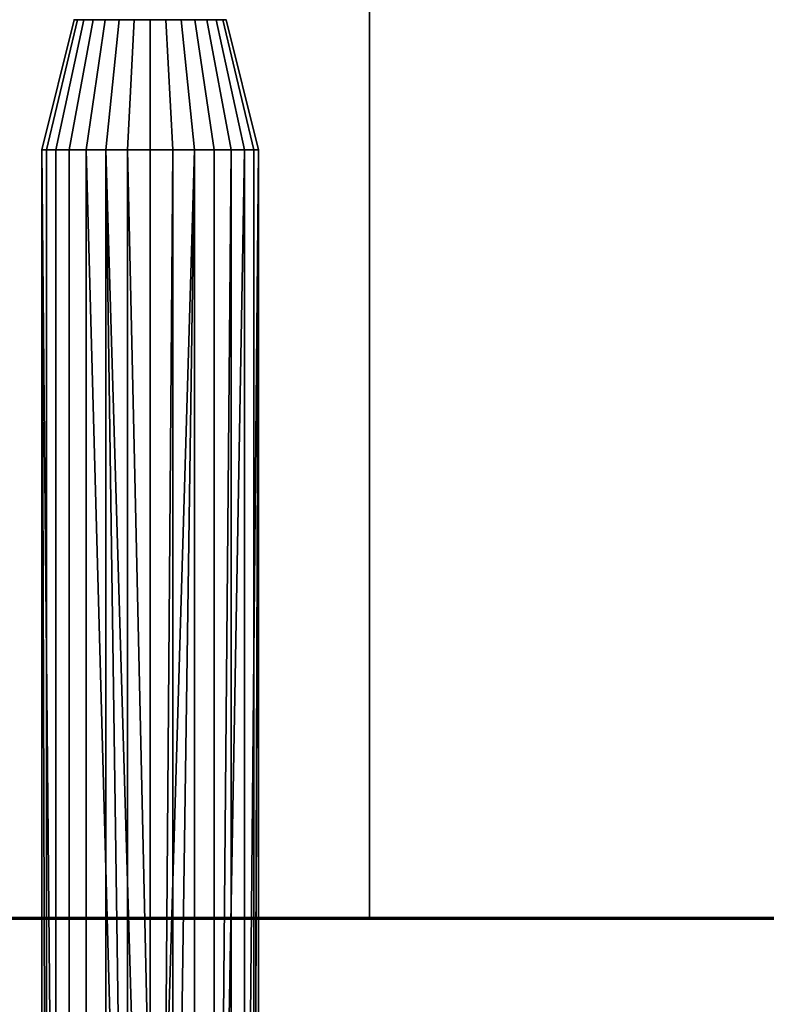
# Model space of a CAD drawing. Header units: millimetres. Extents: x -490 to 6690, y -115 to 132.
# Tile 375 of 656: x 1879 to 1902, y -9 to 21. Entities that reach past the tile are written whole.
import ezdxf

# ---------------------------------------------------------------- set-up
doc = ezdxf.new("R2010")
doc.units = ezdxf.units.MM
doc.layers.add('151', color=7, linetype='Continuous', true_color=0xffffff)

# ---------------------------------------------------------------- blocks, each defined once
blk = doc.blocks.new('UG_SURFACE_002')
at = {"layer": '151', "color": 252, "linetype": 'Continuous', "lineweight": 35}
for points in [[(2040, -6.2, 2202), (2040, 113.2, 2202), (960, 113.2, 2202), (960, -6.2, 2202)], [(1110, -6.2, 2052), (1110, 113.2, 2052), (1890, 113.2, 2052), (1890, -6.2, 2052)], [(1890, -6.2, -8), (1890, 113.2, -8), (2040, 113.2, -8), (2040, -6.2, -8)], [(1890, -6.2, 2052), (1890, 113.2, 2052), (1890, 113.2, -8), (1890, -6.2, -8)], [(2040, -6.2, 2202), (960, -6.2, 2202), (1110, -6.2, 2052), (1890, -6.2, 2052)], [(1890, -6.2, 2052), (1890, -6.2, -8), (2040, -6.2, -8), (2040, -6.2, 2202)]]:
    blk.add_3dface(points, dxfattribs=at)
blk = doc.blocks.new('UG_SURFACE_011')
at = {"layer": '151', "color": 252, "linetype": 'Continuous', "lineweight": 35}
for points in [[(1880.064, 17.409, 1747.965), (1879.918, 17.409, 1749.35), (1880.913, 21.409, 1749.246), (1881.015, 21.409, 1748.274)], [(1879.918, 17.409, 1749.35), (1880.349, 17.409, 1750.675), (1881.215, 21.409, 1750.175), (1880.913, 21.409, 1749.246)], [(1880.064, 17.409, 1769.965), (1879.918, 17.409, 1771.35), (1880.913, 21.409, 1771.246), (1881.015, 21.409, 1770.274)], [(1879.918, 17.409, 1771.35), (1880.349, 17.409, 1772.675), (1881.215, 21.409, 1772.175), (1880.913, 21.409, 1771.246)], [(1880.76, 17.409, 1746.758), (1880.064, 17.409, 1747.965), (1881.015, 21.409, 1748.274), (1881.504, 21.409, 1747.428)], [(1880.76, 17.409, 1768.758), (1880.064, 17.409, 1769.965), (1881.015, 21.409, 1770.274), (1881.504, 21.409, 1769.428)], [(1880.349, 17.409, 1750.675), (1881.281, 17.409, 1751.71), (1881.869, 21.409, 1750.901), (1881.215, 21.409, 1750.175)], [(1880.349, 17.409, 1772.675), (1881.281, 17.409, 1773.71), (1881.869, 21.409, 1772.901), (1881.215, 21.409, 1772.175)], [(1881.887, 17.409, 1745.94), (1880.76, 17.409, 1746.758), (1881.504, 21.409, 1747.428), (1882.294, 21.409, 1746.853)], [(1881.887, 17.409, 1767.94), (1880.76, 17.409, 1768.758), (1881.504, 21.409, 1769.428), (1882.294, 21.409, 1768.853)], [(1881.504, 21.409, 1747.428), (1881.015, 21.409, 1748.274), (1880.913, 21.409, 1749.246), (1883.25, 21.409, 1749)], [(1880.913, 21.409, 1749.246), (1881.215, 21.409, 1750.175), (1881.869, 21.409, 1750.901), (1883.25, 21.409, 1749)], [(1881.504, 21.409, 1769.428), (1881.015, 21.409, 1770.274), (1880.913, 21.409, 1771.246), (1883.25, 21.409, 1771)], [(1880.913, 21.409, 1771.246), (1881.215, 21.409, 1772.175), (1881.869, 21.409, 1772.901), (1883.25, 21.409, 1771)], [(1881.281, 17.409, 1751.71), (1882.553, 17.409, 1752.277), (1882.761, 21.409, 1751.299), (1881.869, 21.409, 1750.901)], [(1881.281, 17.409, 1773.71), (1882.553, 17.409, 1774.277), (1882.761, 21.409, 1773.299), (1881.869, 21.409, 1772.901)], [(1883.25, 21.409, 1749), (1882.294, 21.409, 1746.853), (1881.504, 21.409, 1747.428)], [(1883.25, 21.409, 1771), (1882.294, 21.409, 1768.853), (1881.504, 21.409, 1769.428)], [(1881.869, 21.409, 1750.901), (1882.761, 21.409, 1751.299), (1883.739, 21.409, 1751.299), (1883.25, 21.409, 1749)], [(1881.869, 21.409, 1772.901), (1882.761, 21.409, 1773.299), (1883.739, 21.409, 1773.299), (1883.25, 21.409, 1771)], [(1883.25, 17.409, 1745.65), (1881.887, 17.409, 1745.94), (1882.294, 21.409, 1746.853), (1883.25, 21.409, 1746.65)], [(1883.25, 17.409, 1767.65), (1881.887, 17.409, 1767.94), (1882.294, 21.409, 1768.853), (1883.25, 21.409, 1768.65)], [(1884.206, 21.409, 1746.853), (1883.25, 21.409, 1746.65), (1882.294, 21.409, 1746.853), (1883.25, 21.409, 1749)], [(1884.206, 21.409, 1768.853), (1883.25, 21.409, 1768.65), (1882.294, 21.409, 1768.853), (1883.25, 21.409, 1771)], [(1882.553, 17.409, 1752.277), (1883.947, 17.409, 1752.277), (1883.739, 21.409, 1751.299), (1882.761, 21.409, 1751.299)], [(1882.553, 17.409, 1774.277), (1883.947, 17.409, 1774.277), (1883.739, 21.409, 1773.299), (1882.761, 21.409, 1773.299)], [(1884.613, 17.409, 1745.94), (1883.25, 17.409, 1745.65), (1883.25, 21.409, 1746.65), (1884.206, 21.409, 1746.853)], [(1883.739, 21.409, 1751.299), (1884.631, 21.409, 1750.901), (1885.285, 21.409, 1750.175), (1883.25, 21.409, 1749)], [(1885.285, 21.409, 1750.175), (1885.587, 21.409, 1749.246), (1885.485, 21.409, 1748.274), (1883.25, 21.409, 1749)], [(1885.485, 21.409, 1748.274), (1884.996, 21.409, 1747.428), (1884.206, 21.409, 1746.853), (1883.25, 21.409, 1749)], [(1884.613, 17.409, 1767.94), (1883.25, 17.409, 1767.65), (1883.25, 21.409, 1768.65), (1884.206, 21.409, 1768.853)], [(1883.739, 21.409, 1773.299), (1884.631, 21.409, 1772.901), (1885.285, 21.409, 1772.175), (1883.25, 21.409, 1771)], [(1885.285, 21.409, 1772.175), (1885.587, 21.409, 1771.246), (1885.485, 21.409, 1770.274), (1883.25, 21.409, 1771)], [(1885.485, 21.409, 1770.274), (1884.996, 21.409, 1769.428), (1884.206, 21.409, 1768.853), (1883.25, 21.409, 1771)], [(1883.947, 17.409, 1752.277), (1885.219, 17.409, 1751.71), (1884.631, 21.409, 1750.901), (1883.739, 21.409, 1751.299)], [(1883.947, 17.409, 1774.277), (1885.219, 17.409, 1773.71), (1884.631, 21.409, 1772.901), (1883.739, 21.409, 1773.299)], [(1885.74, 17.409, 1746.758), (1884.613, 17.409, 1745.94), (1884.206, 21.409, 1746.853), (1884.996, 21.409, 1747.428)], [(1885.74, 17.409, 1768.758), (1884.613, 17.409, 1767.94), (1884.206, 21.409, 1768.853), (1884.996, 21.409, 1769.428)], [(1885.219, 17.409, 1751.71), (1886.151, 17.409, 1750.675), (1885.285, 21.409, 1750.175), (1884.631, 21.409, 1750.901)], [(1885.219, 17.409, 1773.71), (1886.151, 17.409, 1772.675), (1885.285, 21.409, 1772.175), (1884.631, 21.409, 1772.901)], [(1886.436, 17.409, 1747.965), (1885.74, 17.409, 1746.758), (1884.996, 21.409, 1747.428), (1885.485, 21.409, 1748.274)], [(1886.436, 17.409, 1769.965), (1885.74, 17.409, 1768.758), (1884.996, 21.409, 1769.428), (1885.485, 21.409, 1770.274)], [(1886.151, 17.409, 1750.675), (1886.582, 17.409, 1749.35), (1885.587, 21.409, 1749.246), (1885.285, 21.409, 1750.175)], [(1886.151, 17.409, 1772.675), (1886.582, 17.409, 1771.35), (1885.587, 21.409, 1771.246), (1885.285, 21.409, 1772.175)], [(1886.582, 17.409, 1749.35), (1886.436, 17.409, 1747.965), (1885.485, 21.409, 1748.274), (1885.587, 21.409, 1749.246)], [(1886.582, 17.409, 1771.35), (1886.436, 17.409, 1769.965), (1885.485, 21.409, 1770.274), (1885.587, 21.409, 1771.246)], [(1879.918, 17.409, 1749.35), (1880.064, 17.409, 1747.965), (1880.064, -29.44, 1747.965)], [(1880.064, -29.44, 1747.965), (1879.919, -29.52, 1748.645), (1879.918, 17.409, 1749.35)], [(1879.918, 17.409, 1749.35), (1880.066, -29.44, 1750.04), (1880.349, -29.297, 1750.675)], [(1879.918, 17.409, 1749.35), (1879.918, -29.521, 1749.35), (1880.066, -29.44, 1750.04)], [(1880.349, -29.297, 1750.675), (1880.349, 17.409, 1750.675), (1879.918, 17.409, 1749.35)], [(1879.919, -29.52, 1748.645), (1879.918, -29.521, 1749.35), (1879.918, 17.409, 1749.35)], [(1879.918, 17.409, 1771.35), (1880.064, 17.409, 1769.965), (1880.064, -29.44, 1769.965)], [(1880.064, -29.44, 1769.965), (1879.919, -29.52, 1770.645), (1879.918, 17.409, 1771.35)], [(1879.918, 17.409, 1771.35), (1880.066, -29.44, 1772.04), (1880.349, -29.297, 1772.675)], [(1879.918, 17.409, 1771.35), (1879.918, -29.521, 1771.35), (1880.066, -29.44, 1772.04)], [(1880.349, -29.297, 1772.675), (1880.349, 17.409, 1772.675), (1879.918, 17.409, 1771.35)], [(1879.919, -29.52, 1770.645), (1879.918, -29.521, 1771.35), (1879.918, 17.409, 1771.35)], [(1880.064, -29.44, 1747.965), (1880.064, 17.409, 1747.965), (1880.76, 17.409, 1746.758), (1880.76, -29.117, 1746.758)], [(1880.064, -29.44, 1769.965), (1880.064, 17.409, 1769.965), (1880.76, 17.409, 1768.758), (1880.76, -29.117, 1768.758)], [(1881.281, -28.935, 1751.71), (1881.281, 17.409, 1751.71), (1880.349, 17.409, 1750.675), (1880.349, -29.297, 1750.675)], [(1881.281, -28.935, 1773.71), (1881.281, 17.409, 1773.71), (1880.349, 17.409, 1772.675), (1880.349, -29.297, 1772.675)], [(1880.76, -29.117, 1746.758), (1880.76, 17.409, 1746.758), (1881.887, 17.409, 1745.94), (1881.887, -28.78, 1745.94)], [(1880.76, -29.117, 1768.758), (1880.76, 17.409, 1768.758), (1881.887, 17.409, 1767.94), (1881.887, -28.78, 1767.94)], [(1881.281, 17.409, 1751.71), (1881.281, -28.935, 1751.71), (1882.545, -28.679, 1752.273)], [(1882.545, -28.679, 1752.273), (1882.553, -28.677, 1752.277), (1882.553, 17.409, 1752.277), (1881.281, 17.409, 1751.71)], [(1881.281, 17.409, 1773.71), (1881.281, -28.935, 1773.71), (1882.545, -28.679, 1774.273)], [(1882.545, -28.679, 1774.273), (1882.553, -28.677, 1774.277), (1882.553, 17.409, 1774.277), (1881.281, 17.409, 1773.71)], [(1881.887, 17.409, 1745.94), (1883.25, 17.409, 1745.65), (1883.25, -28.641, 1745.65)], [(1883.25, -28.641, 1745.65), (1882.544, -28.678, 1745.725), (1881.887, 17.409, 1745.94)], [(1882.544, -28.678, 1745.725), (1881.887, -28.78, 1745.94), (1881.887, 17.409, 1745.94)], [(1881.887, 17.409, 1767.94), (1883.25, 17.409, 1767.65), (1883.25, -28.641, 1767.65)], [(1883.25, -28.641, 1767.65), (1882.544, -28.678, 1767.725), (1881.887, 17.409, 1767.94)], [(1882.544, -28.678, 1767.725), (1881.887, -28.78, 1767.94), (1881.887, 17.409, 1767.94)], [(1882.553, 17.409, 1752.277), (1882.553, -28.677, 1752.277), (1883.594, -28.65, 1752.332)], [(1883.594, -28.65, 1752.332), (1883.947, 17.409, 1752.277), (1882.553, 17.409, 1752.277)], [(1882.553, 17.409, 1774.277), (1882.553, -28.677, 1774.277), (1883.594, -28.65, 1774.332)], [(1883.594, -28.65, 1774.332), (1883.947, 17.409, 1774.277), (1882.553, 17.409, 1774.277)], [(1884.613, 17.409, 1745.94), (1883.952, -28.678, 1745.724), (1883.25, -28.641, 1745.65)], [(1883.25, -28.641, 1745.65), (1883.25, 17.409, 1745.65), (1884.613, 17.409, 1745.94)], [(1884.613, 17.409, 1767.94), (1883.952, -28.678, 1767.724), (1883.25, -28.641, 1767.65)], [(1883.25, -28.641, 1767.65), (1883.25, 17.409, 1767.65), (1884.613, 17.409, 1767.94)], [(1883.594, -28.65, 1752.332), (1883.947, -28.677, 1752.277), (1883.947, 17.409, 1752.277)], [(1883.594, -28.65, 1774.332), (1883.947, -28.677, 1774.277), (1883.947, 17.409, 1774.277)], [(1885.219, -28.935, 1751.71), (1885.219, 17.409, 1751.71), (1883.947, 17.409, 1752.277), (1883.947, -28.677, 1752.277)], [(1885.219, -28.935, 1773.71), (1885.219, 17.409, 1773.71), (1883.947, 17.409, 1774.277), (1883.947, -28.677, 1774.277)], [(1884.613, 17.409, 1745.94), (1884.613, -28.78, 1745.94), (1883.952, -28.678, 1745.724)], [(1884.613, 17.409, 1767.94), (1884.613, -28.78, 1767.94), (1883.952, -28.678, 1767.724)], [(1885.329, -28.994, 1746.46), (1884.613, -28.78, 1745.94), (1884.613, 17.409, 1745.94), (1885.74, 17.409, 1746.758)], [(1885.329, -28.994, 1768.46), (1884.613, -28.78, 1767.94), (1884.613, 17.409, 1767.94), (1885.74, 17.409, 1768.758)], [(1886.151, 17.409, 1750.675), (1885.219, 17.409, 1751.71), (1885.219, -28.935, 1751.71), (1885.333, -28.979, 1751.584)], [(1886.151, 17.409, 1772.675), (1885.219, 17.409, 1773.71), (1885.219, -28.935, 1773.71), (1885.333, -28.979, 1773.584)], [(1885.74, 17.409, 1746.758), (1885.74, -29.117, 1746.758), (1885.329, -28.994, 1746.46)], [(1885.74, 17.409, 1768.758), (1885.74, -29.117, 1768.758), (1885.329, -28.994, 1768.46)], [(1885.333, -28.979, 1751.584), (1886.151, -29.297, 1750.675), (1886.151, 17.409, 1750.675)], [(1885.333, -28.979, 1773.584), (1886.151, -29.297, 1772.675), (1886.151, 17.409, 1772.675)], [(1885.74, -29.117, 1746.758), (1885.74, 17.409, 1746.758), (1886.436, 17.409, 1747.965), (1886.436, -29.44, 1747.965)], [(1885.74, -29.117, 1768.758), (1885.74, 17.409, 1768.758), (1886.436, 17.409, 1769.965), (1886.436, -29.44, 1769.965)], [(1886.582, 17.409, 1749.35), (1886.151, 17.409, 1750.675), (1886.151, -29.297, 1750.675)], [(1886.151, -29.297, 1750.675), (1886.434, -29.44, 1750.04), (1886.582, 17.409, 1749.35)], [(1886.582, 17.409, 1771.35), (1886.151, 17.409, 1772.675), (1886.151, -29.297, 1772.675)], [(1886.151, -29.297, 1772.675), (1886.434, -29.44, 1772.04), (1886.582, 17.409, 1771.35)], [(1886.434, -29.44, 1750.04), (1886.582, -29.521, 1749.35), (1886.582, 17.409, 1749.35)], [(1886.434, -29.44, 1772.04), (1886.582, -29.521, 1771.35), (1886.582, 17.409, 1771.35)], [(1886.582, 17.409, 1749.35), (1886.582, -29.521, 1748.65), (1886.436, -29.44, 1747.965)], [(1886.436, -29.44, 1747.965), (1886.436, 17.409, 1747.965), (1886.582, 17.409, 1749.35)], [(1886.582, 17.409, 1771.35), (1886.582, -29.521, 1770.65), (1886.436, -29.44, 1769.965)], [(1886.436, -29.44, 1769.965), (1886.436, 17.409, 1769.965), (1886.582, 17.409, 1771.35)], [(1886.582, 17.409, 1749.35), (1886.582, -29.521, 1749.35), (1886.582, -29.521, 1748.65)], [(1886.582, 17.409, 1771.35), (1886.582, -29.521, 1771.35), (1886.582, -29.521, 1770.65)]]:
    blk.add_3dface(points, dxfattribs=at)
blk = doc.blocks.new('UG_SURFACE_013')
at = {"layer": '151', "color": 252, "linetype": 'Continuous', "lineweight": 35}
for points in [[(1880.064, 17.409, 267.965), (1879.918, 17.409, 269.35), (1880.913, 21.409, 269.246), (1881.015, 21.409, 268.274)], [(1879.918, 17.409, 269.35), (1880.349, 17.409, 270.675), (1881.215, 21.409, 270.175), (1880.913, 21.409, 269.246)], [(1880.064, 17.409, 289.965), (1879.918, 17.409, 291.35), (1880.913, 21.409, 291.246), (1881.015, 21.409, 290.274)], [(1879.918, 17.409, 291.35), (1880.349, 17.409, 292.675), (1881.215, 21.409, 292.175), (1880.913, 21.409, 291.246)], [(1880.76, 17.409, 266.758), (1880.064, 17.409, 267.965), (1881.015, 21.409, 268.274), (1881.504, 21.409, 267.428)], [(1880.76, 17.409, 288.758), (1880.064, 17.409, 289.965), (1881.015, 21.409, 290.274), (1881.504, 21.409, 289.428)], [(1880.349, 17.409, 270.675), (1881.281, 17.409, 271.71), (1881.869, 21.409, 270.901), (1881.215, 21.409, 270.175)], [(1880.349, 17.409, 292.675), (1881.281, 17.409, 293.71), (1881.869, 21.409, 292.901), (1881.215, 21.409, 292.175)], [(1881.887, 17.409, 265.94), (1880.76, 17.409, 266.758), (1881.504, 21.409, 267.428), (1882.294, 21.409, 266.853)], [(1881.887, 17.409, 287.94), (1880.76, 17.409, 288.758), (1881.504, 21.409, 289.428), (1882.294, 21.409, 288.853)], [(1881.504, 21.409, 267.428), (1881.015, 21.409, 268.274), (1880.913, 21.409, 269.246), (1883.25, 21.409, 269)], [(1880.913, 21.409, 269.246), (1881.215, 21.409, 270.175), (1881.869, 21.409, 270.901), (1883.25, 21.409, 269)], [(1881.504, 21.409, 289.428), (1881.015, 21.409, 290.274), (1880.913, 21.409, 291.246), (1883.25, 21.409, 291)], [(1880.913, 21.409, 291.246), (1881.215, 21.409, 292.175), (1881.869, 21.409, 292.901), (1883.25, 21.409, 291)], [(1881.281, 17.409, 271.71), (1882.553, 17.409, 272.277), (1882.761, 21.409, 271.299), (1881.869, 21.409, 270.901)], [(1881.281, 17.409, 293.71), (1882.553, 17.409, 294.277), (1882.761, 21.409, 293.299), (1881.869, 21.409, 292.901)], [(1883.25, 21.409, 269), (1882.294, 21.409, 266.853), (1881.504, 21.409, 267.428)], [(1883.25, 21.409, 291), (1882.294, 21.409, 288.853), (1881.504, 21.409, 289.428)], [(1881.869, 21.409, 270.901), (1882.761, 21.409, 271.299), (1883.739, 21.409, 271.299), (1883.25, 21.409, 269)], [(1881.869, 21.409, 292.901), (1882.761, 21.409, 293.299), (1883.739, 21.409, 293.299), (1883.25, 21.409, 291)], [(1883.25, 17.409, 265.65), (1881.887, 17.409, 265.94), (1882.294, 21.409, 266.853), (1883.25, 21.409, 266.65)], [(1883.25, 17.409, 287.65), (1881.887, 17.409, 287.94), (1882.294, 21.409, 288.853), (1883.25, 21.409, 288.65)], [(1884.206, 21.409, 266.853), (1883.25, 21.409, 266.65), (1882.294, 21.409, 266.853), (1883.25, 21.409, 269)], [(1884.206, 21.409, 288.853), (1883.25, 21.409, 288.65), (1882.294, 21.409, 288.853), (1883.25, 21.409, 291)], [(1882.553, 17.409, 272.277), (1883.947, 17.409, 272.277), (1883.739, 21.409, 271.299), (1882.761, 21.409, 271.299)], [(1882.553, 17.409, 294.277), (1883.947, 17.409, 294.277), (1883.739, 21.409, 293.299), (1882.761, 21.409, 293.299)], [(1884.613, 17.409, 265.94), (1883.25, 17.409, 265.65), (1883.25, 21.409, 266.65), (1884.206, 21.409, 266.853)], [(1883.739, 21.409, 271.299), (1884.631, 21.409, 270.901), (1885.285, 21.409, 270.175), (1883.25, 21.409, 269)], [(1885.285, 21.409, 270.175), (1885.587, 21.409, 269.246), (1885.485, 21.409, 268.274), (1883.25, 21.409, 269)], [(1885.485, 21.409, 268.274), (1884.996, 21.409, 267.428), (1884.206, 21.409, 266.853), (1883.25, 21.409, 269)], [(1884.613, 17.409, 287.94), (1883.25, 17.409, 287.65), (1883.25, 21.409, 288.65), (1884.206, 21.409, 288.853)], [(1883.739, 21.409, 293.299), (1884.631, 21.409, 292.901), (1885.285, 21.409, 292.175), (1883.25, 21.409, 291)], [(1885.285, 21.409, 292.175), (1885.587, 21.409, 291.246), (1885.485, 21.409, 290.274), (1883.25, 21.409, 291)], [(1885.485, 21.409, 290.274), (1884.996, 21.409, 289.428), (1884.206, 21.409, 288.853), (1883.25, 21.409, 291)], [(1883.947, 17.409, 272.277), (1885.219, 17.409, 271.71), (1884.631, 21.409, 270.901), (1883.739, 21.409, 271.299)], [(1883.947, 17.409, 294.277), (1885.219, 17.409, 293.71), (1884.631, 21.409, 292.901), (1883.739, 21.409, 293.299)], [(1885.74, 17.409, 266.758), (1884.613, 17.409, 265.94), (1884.206, 21.409, 266.853), (1884.996, 21.409, 267.428)], [(1885.74, 17.409, 288.758), (1884.613, 17.409, 287.94), (1884.206, 21.409, 288.853), (1884.996, 21.409, 289.428)], [(1885.219, 17.409, 271.71), (1886.151, 17.409, 270.675), (1885.285, 21.409, 270.175), (1884.631, 21.409, 270.901)], [(1885.219, 17.409, 293.71), (1886.151, 17.409, 292.675), (1885.285, 21.409, 292.175), (1884.631, 21.409, 292.901)], [(1886.436, 17.409, 267.965), (1885.74, 17.409, 266.758), (1884.996, 21.409, 267.428), (1885.485, 21.409, 268.274)], [(1886.436, 17.409, 289.965), (1885.74, 17.409, 288.758), (1884.996, 21.409, 289.428), (1885.485, 21.409, 290.274)], [(1886.151, 17.409, 270.675), (1886.582, 17.409, 269.35), (1885.587, 21.409, 269.246), (1885.285, 21.409, 270.175)], [(1886.151, 17.409, 292.675), (1886.582, 17.409, 291.35), (1885.587, 21.409, 291.246), (1885.285, 21.409, 292.175)], [(1886.582, 17.409, 269.35), (1886.436, 17.409, 267.965), (1885.485, 21.409, 268.274), (1885.587, 21.409, 269.246)], [(1886.582, 17.409, 291.35), (1886.436, 17.409, 289.965), (1885.485, 21.409, 290.274), (1885.587, 21.409, 291.246)], [(1879.918, 17.409, 269.35), (1880.064, 17.409, 267.965), (1880.064, -29.44, 267.965)], [(1880.064, -29.44, 267.965), (1879.919, -29.52, 268.645), (1879.918, 17.409, 269.35)], [(1879.918, 17.409, 269.35), (1880.066, -29.44, 270.04), (1880.349, -29.297, 270.675)], [(1879.918, 17.409, 269.35), (1879.918, -29.521, 269.35), (1880.066, -29.44, 270.04)], [(1880.349, -29.297, 270.675), (1880.349, 17.409, 270.675), (1879.918, 17.409, 269.35)], [(1879.919, -29.52, 268.645), (1879.918, -29.521, 269.35), (1879.918, 17.409, 269.35)], [(1879.918, 17.409, 291.35), (1880.064, 17.409, 289.965), (1880.064, -29.44, 289.965)], [(1880.064, -29.44, 289.965), (1879.919, -29.52, 290.645), (1879.918, 17.409, 291.35)], [(1879.918, 17.409, 291.35), (1880.066, -29.44, 292.04), (1880.349, -29.297, 292.675)], [(1879.918, 17.409, 291.35), (1879.918, -29.521, 291.35), (1880.066, -29.44, 292.04)], [(1880.349, -29.297, 292.675), (1880.349, 17.409, 292.675), (1879.918, 17.409, 291.35)], [(1879.919, -29.52, 290.645), (1879.918, -29.521, 291.35), (1879.918, 17.409, 291.35)], [(1880.064, -29.44, 267.965), (1880.064, 17.409, 267.965), (1880.76, 17.409, 266.758), (1880.76, -29.117, 266.758)], [(1880.064, -29.44, 289.965), (1880.064, 17.409, 289.965), (1880.76, 17.409, 288.758), (1880.76, -29.117, 288.758)], [(1881.281, -28.935, 271.71), (1881.281, 17.409, 271.71), (1880.349, 17.409, 270.675), (1880.349, -29.297, 270.675)], [(1881.281, -28.935, 293.71), (1881.281, 17.409, 293.71), (1880.349, 17.409, 292.675), (1880.349, -29.297, 292.675)], [(1880.76, -29.117, 266.758), (1880.76, 17.409, 266.758), (1881.887, 17.409, 265.94), (1881.887, -28.78, 265.94)], [(1880.76, -29.117, 288.758), (1880.76, 17.409, 288.758), (1881.887, 17.409, 287.94), (1881.887, -28.78, 287.94)], [(1881.281, 17.409, 271.71), (1881.281, -28.935, 271.71), (1882.545, -28.679, 272.273)], [(1882.545, -28.679, 272.273), (1882.553, -28.677, 272.277), (1882.553, 17.409, 272.277), (1881.281, 17.409, 271.71)], [(1881.281, 17.409, 293.71), (1881.281, -28.935, 293.71), (1882.545, -28.679, 294.273)], [(1882.545, -28.679, 294.273), (1882.553, -28.677, 294.277), (1882.553, 17.409, 294.277), (1881.281, 17.409, 293.71)], [(1881.887, 17.409, 265.94), (1883.25, 17.409, 265.65), (1883.25, -28.641, 265.65)], [(1883.25, -28.641, 265.65), (1882.544, -28.678, 265.725), (1881.887, 17.409, 265.94)], [(1882.544, -28.678, 265.725), (1881.887, -28.78, 265.94), (1881.887, 17.409, 265.94)], [(1881.887, 17.409, 287.94), (1883.25, 17.409, 287.65), (1883.25, -28.641, 287.65)], [(1883.25, -28.641, 287.65), (1882.544, -28.678, 287.725), (1881.887, 17.409, 287.94)], [(1882.544, -28.678, 287.725), (1881.887, -28.78, 287.94), (1881.887, 17.409, 287.94)], [(1882.553, 17.409, 272.277), (1882.553, -28.677, 272.277), (1883.594, -28.65, 272.332)], [(1883.594, -28.65, 272.332), (1883.947, 17.409, 272.277), (1882.553, 17.409, 272.277)], [(1882.553, 17.409, 294.277), (1882.553, -28.677, 294.277), (1883.594, -28.65, 294.332)], [(1883.594, -28.65, 294.332), (1883.947, 17.409, 294.277), (1882.553, 17.409, 294.277)], [(1884.613, 17.409, 265.94), (1883.952, -28.678, 265.724), (1883.25, -28.641, 265.65)], [(1883.25, -28.641, 265.65), (1883.25, 17.409, 265.65), (1884.613, 17.409, 265.94)], [(1884.613, 17.409, 287.94), (1883.952, -28.678, 287.724), (1883.25, -28.641, 287.65)], [(1883.25, -28.641, 287.65), (1883.25, 17.409, 287.65), (1884.613, 17.409, 287.94)], [(1883.594, -28.65, 272.332), (1883.947, -28.677, 272.277), (1883.947, 17.409, 272.277)], [(1883.594, -28.65, 294.332), (1883.947, -28.677, 294.277), (1883.947, 17.409, 294.277)], [(1885.219, -28.935, 271.71), (1885.219, 17.409, 271.71), (1883.947, 17.409, 272.277), (1883.947, -28.677, 272.277)], [(1885.219, -28.935, 293.71), (1885.219, 17.409, 293.71), (1883.947, 17.409, 294.277), (1883.947, -28.677, 294.277)], [(1884.613, 17.409, 265.94), (1884.613, -28.78, 265.94), (1883.952, -28.678, 265.724)], [(1884.613, 17.409, 287.94), (1884.613, -28.78, 287.94), (1883.952, -28.678, 287.724)], [(1885.329, -28.994, 266.46), (1884.613, -28.78, 265.94), (1884.613, 17.409, 265.94), (1885.74, 17.409, 266.758)], [(1885.329, -28.994, 288.46), (1884.613, -28.78, 287.94), (1884.613, 17.409, 287.94), (1885.74, 17.409, 288.758)], [(1886.151, 17.409, 270.675), (1885.219, 17.409, 271.71), (1885.219, -28.935, 271.71), (1885.333, -28.979, 271.584)], [(1886.151, 17.409, 292.675), (1885.219, 17.409, 293.71), (1885.219, -28.935, 293.71), (1885.333, -28.979, 293.584)], [(1885.74, 17.409, 266.758), (1885.74, -29.117, 266.758), (1885.329, -28.994, 266.46)], [(1885.74, 17.409, 288.758), (1885.74, -29.117, 288.758), (1885.329, -28.994, 288.46)], [(1885.333, -28.979, 271.584), (1886.151, -29.297, 270.675), (1886.151, 17.409, 270.675)], [(1885.333, -28.979, 293.584), (1886.151, -29.297, 292.675), (1886.151, 17.409, 292.675)], [(1885.74, -29.117, 266.758), (1885.74, 17.409, 266.758), (1886.436, 17.409, 267.965), (1886.436, -29.44, 267.965)], [(1885.74, -29.117, 288.758), (1885.74, 17.409, 288.758), (1886.436, 17.409, 289.965), (1886.436, -29.44, 289.965)], [(1886.582, 17.409, 269.35), (1886.151, 17.409, 270.675), (1886.151, -29.297, 270.675)], [(1886.151, -29.297, 270.675), (1886.434, -29.44, 270.04), (1886.582, 17.409, 269.35)], [(1886.582, 17.409, 291.35), (1886.151, 17.409, 292.675), (1886.151, -29.297, 292.675)], [(1886.151, -29.297, 292.675), (1886.434, -29.44, 292.04), (1886.582, 17.409, 291.35)], [(1886.434, -29.44, 270.04), (1886.582, -29.521, 269.35), (1886.582, 17.409, 269.35)], [(1886.434, -29.44, 292.04), (1886.582, -29.521, 291.35), (1886.582, 17.409, 291.35)], [(1886.582, 17.409, 269.35), (1886.582, -29.521, 268.65), (1886.436, -29.44, 267.965)], [(1886.436, -29.44, 267.965), (1886.436, 17.409, 267.965), (1886.582, 17.409, 269.35)], [(1886.582, 17.409, 291.35), (1886.582, -29.521, 290.65), (1886.436, -29.44, 289.965)], [(1886.436, -29.44, 289.965), (1886.436, 17.409, 289.965), (1886.582, 17.409, 291.35)], [(1886.582, 17.409, 269.35), (1886.582, -29.521, 269.35), (1886.582, -29.521, 268.65)], [(1886.582, 17.409, 291.35), (1886.582, -29.521, 291.35), (1886.582, -29.521, 290.65)]]:
    blk.add_3dface(points, dxfattribs=at)
blk = doc.blocks.new('UG_SURFACE_014')
at = {"layer": '151', "color": 252, "linetype": 'Continuous', "lineweight": 35}
for points in [[(1880.064, 17.409, 1209.965), (1879.918, 17.409, 1211.35), (1880.913, 21.409, 1211.246), (1881.015, 21.409, 1210.274)], [(1879.918, 17.409, 1211.35), (1880.349, 17.409, 1212.675), (1881.215, 21.409, 1212.175), (1880.913, 21.409, 1211.246)], [(1880.064, 17.409, 1231.965), (1879.918, 17.409, 1233.35), (1880.913, 21.409, 1233.246), (1881.015, 21.409, 1232.274)], [(1879.918, 17.409, 1233.35), (1880.349, 17.409, 1234.675), (1881.215, 21.409, 1234.175), (1880.913, 21.409, 1233.246)], [(1880.76, 17.409, 1208.758), (1880.064, 17.409, 1209.965), (1881.015, 21.409, 1210.274), (1881.504, 21.409, 1209.428)], [(1880.76, 17.409, 1230.758), (1880.064, 17.409, 1231.965), (1881.015, 21.409, 1232.274), (1881.504, 21.409, 1231.428)], [(1880.349, 17.409, 1212.675), (1881.281, 17.409, 1213.71), (1881.869, 21.409, 1212.901), (1881.215, 21.409, 1212.175)], [(1880.349, 17.409, 1234.675), (1881.281, 17.409, 1235.71), (1881.869, 21.409, 1234.901), (1881.215, 21.409, 1234.175)], [(1881.887, 17.409, 1207.94), (1880.76, 17.409, 1208.758), (1881.504, 21.409, 1209.428), (1882.294, 21.409, 1208.853)], [(1881.887, 17.409, 1229.94), (1880.76, 17.409, 1230.758), (1881.504, 21.409, 1231.428), (1882.294, 21.409, 1230.853)], [(1881.504, 21.409, 1209.428), (1881.015, 21.409, 1210.274), (1880.913, 21.409, 1211.246), (1883.25, 21.409, 1211)], [(1880.913, 21.409, 1211.246), (1881.215, 21.409, 1212.175), (1881.869, 21.409, 1212.901), (1883.25, 21.409, 1211)], [(1881.504, 21.409, 1231.428), (1881.015, 21.409, 1232.274), (1880.913, 21.409, 1233.246), (1883.25, 21.409, 1233)], [(1880.913, 21.409, 1233.246), (1881.215, 21.409, 1234.175), (1881.869, 21.409, 1234.901), (1883.25, 21.409, 1233)], [(1881.281, 17.409, 1213.71), (1882.553, 17.409, 1214.277), (1882.761, 21.409, 1213.299), (1881.869, 21.409, 1212.901)], [(1881.281, 17.409, 1235.71), (1882.553, 17.409, 1236.277), (1882.761, 21.409, 1235.299), (1881.869, 21.409, 1234.901)], [(1883.25, 21.409, 1211), (1882.294, 21.409, 1208.853), (1881.504, 21.409, 1209.428)], [(1883.25, 21.409, 1233), (1882.294, 21.409, 1230.853), (1881.504, 21.409, 1231.428)], [(1881.869, 21.409, 1212.901), (1882.761, 21.409, 1213.299), (1883.739, 21.409, 1213.299), (1883.25, 21.409, 1211)], [(1881.869, 21.409, 1234.901), (1882.761, 21.409, 1235.299), (1883.739, 21.409, 1235.299), (1883.25, 21.409, 1233)], [(1883.25, 17.409, 1207.65), (1881.887, 17.409, 1207.94), (1882.294, 21.409, 1208.853), (1883.25, 21.409, 1208.65)], [(1883.25, 17.409, 1229.65), (1881.887, 17.409, 1229.94), (1882.294, 21.409, 1230.853), (1883.25, 21.409, 1230.65)], [(1884.206, 21.409, 1208.853), (1883.25, 21.409, 1208.65), (1882.294, 21.409, 1208.853), (1883.25, 21.409, 1211)], [(1884.206, 21.409, 1230.853), (1883.25, 21.409, 1230.65), (1882.294, 21.409, 1230.853), (1883.25, 21.409, 1233)], [(1882.553, 17.409, 1214.277), (1883.947, 17.409, 1214.277), (1883.739, 21.409, 1213.299), (1882.761, 21.409, 1213.299)], [(1882.553, 17.409, 1236.277), (1883.947, 17.409, 1236.277), (1883.739, 21.409, 1235.299), (1882.761, 21.409, 1235.299)], [(1884.613, 17.409, 1207.94), (1883.25, 17.409, 1207.65), (1883.25, 21.409, 1208.65), (1884.206, 21.409, 1208.853)], [(1883.739, 21.409, 1213.299), (1884.631, 21.409, 1212.901), (1885.285, 21.409, 1212.175), (1883.25, 21.409, 1211)], [(1885.285, 21.409, 1212.175), (1885.587, 21.409, 1211.246), (1885.485, 21.409, 1210.274), (1883.25, 21.409, 1211)], [(1885.485, 21.409, 1210.274), (1884.996, 21.409, 1209.428), (1884.206, 21.409, 1208.853), (1883.25, 21.409, 1211)], [(1884.613, 17.409, 1229.94), (1883.25, 17.409, 1229.65), (1883.25, 21.409, 1230.65), (1884.206, 21.409, 1230.853)], [(1883.739, 21.409, 1235.299), (1884.631, 21.409, 1234.901), (1885.285, 21.409, 1234.175), (1883.25, 21.409, 1233)], [(1885.285, 21.409, 1234.175), (1885.587, 21.409, 1233.246), (1885.485, 21.409, 1232.274), (1883.25, 21.409, 1233)], [(1885.485, 21.409, 1232.274), (1884.996, 21.409, 1231.428), (1884.206, 21.409, 1230.853), (1883.25, 21.409, 1233)], [(1883.947, 17.409, 1214.277), (1885.219, 17.409, 1213.71), (1884.631, 21.409, 1212.901), (1883.739, 21.409, 1213.299)], [(1883.947, 17.409, 1236.277), (1885.219, 17.409, 1235.71), (1884.631, 21.409, 1234.901), (1883.739, 21.409, 1235.299)], [(1885.74, 17.409, 1208.758), (1884.613, 17.409, 1207.94), (1884.206, 21.409, 1208.853), (1884.996, 21.409, 1209.428)], [(1885.74, 17.409, 1230.758), (1884.613, 17.409, 1229.94), (1884.206, 21.409, 1230.853), (1884.996, 21.409, 1231.428)], [(1885.219, 17.409, 1213.71), (1886.151, 17.409, 1212.675), (1885.285, 21.409, 1212.175), (1884.631, 21.409, 1212.901)], [(1885.219, 17.409, 1235.71), (1886.151, 17.409, 1234.675), (1885.285, 21.409, 1234.175), (1884.631, 21.409, 1234.901)], [(1886.436, 17.409, 1209.965), (1885.74, 17.409, 1208.758), (1884.996, 21.409, 1209.428), (1885.485, 21.409, 1210.274)], [(1886.436, 17.409, 1231.965), (1885.74, 17.409, 1230.758), (1884.996, 21.409, 1231.428), (1885.485, 21.409, 1232.274)], [(1886.151, 17.409, 1212.675), (1886.582, 17.409, 1211.35), (1885.587, 21.409, 1211.246), (1885.285, 21.409, 1212.175)], [(1886.151, 17.409, 1234.675), (1886.582, 17.409, 1233.35), (1885.587, 21.409, 1233.246), (1885.285, 21.409, 1234.175)], [(1886.582, 17.409, 1211.35), (1886.436, 17.409, 1209.965), (1885.485, 21.409, 1210.274), (1885.587, 21.409, 1211.246)], [(1886.582, 17.409, 1233.35), (1886.436, 17.409, 1231.965), (1885.485, 21.409, 1232.274), (1885.587, 21.409, 1233.246)], [(1879.918, 17.409, 1211.35), (1880.064, 17.409, 1209.965), (1880.064, -29.44, 1209.965)], [(1880.064, -29.44, 1209.965), (1879.919, -29.52, 1210.645), (1879.918, 17.409, 1211.35)], [(1879.918, 17.409, 1211.35), (1880.066, -29.44, 1212.04), (1880.349, -29.297, 1212.675)], [(1879.918, 17.409, 1211.35), (1879.918, -29.521, 1211.35), (1880.066, -29.44, 1212.04)], [(1880.349, -29.297, 1212.675), (1880.349, 17.409, 1212.675), (1879.918, 17.409, 1211.35)], [(1879.919, -29.52, 1210.645), (1879.918, -29.521, 1211.35), (1879.918, 17.409, 1211.35)], [(1879.918, 17.409, 1233.35), (1880.064, 17.409, 1231.965), (1880.064, -29.44, 1231.965)], [(1880.064, -29.44, 1231.965), (1879.919, -29.52, 1232.645), (1879.918, 17.409, 1233.35)], [(1879.918, 17.409, 1233.35), (1880.066, -29.44, 1234.04), (1880.349, -29.297, 1234.675)], [(1879.918, 17.409, 1233.35), (1879.918, -29.521, 1233.35), (1880.066, -29.44, 1234.04)], [(1880.349, -29.297, 1234.675), (1880.349, 17.409, 1234.675), (1879.918, 17.409, 1233.35)], [(1879.919, -29.52, 1232.645), (1879.918, -29.521, 1233.35), (1879.918, 17.409, 1233.35)], [(1880.064, -29.44, 1209.965), (1880.064, 17.409, 1209.965), (1880.76, 17.409, 1208.758), (1880.76, -29.117, 1208.758)], [(1880.064, -29.44, 1231.965), (1880.064, 17.409, 1231.965), (1880.76, 17.409, 1230.758), (1880.76, -29.117, 1230.758)], [(1881.281, -28.935, 1213.71), (1881.281, 17.409, 1213.71), (1880.349, 17.409, 1212.675), (1880.349, -29.297, 1212.675)], [(1881.281, -28.935, 1235.71), (1881.281, 17.409, 1235.71), (1880.349, 17.409, 1234.675), (1880.349, -29.297, 1234.675)], [(1880.76, -29.117, 1208.758), (1880.76, 17.409, 1208.758), (1881.887, 17.409, 1207.94), (1881.887, -28.78, 1207.94)], [(1880.76, -29.117, 1230.758), (1880.76, 17.409, 1230.758), (1881.887, 17.409, 1229.94), (1881.887, -28.78, 1229.94)], [(1881.281, 17.409, 1213.71), (1881.281, -28.935, 1213.71), (1882.545, -28.679, 1214.273)], [(1882.545, -28.679, 1214.273), (1882.553, -28.677, 1214.277), (1882.553, 17.409, 1214.277), (1881.281, 17.409, 1213.71)], [(1881.281, 17.409, 1235.71), (1881.281, -28.935, 1235.71), (1882.545, -28.679, 1236.273)], [(1882.545, -28.679, 1236.273), (1882.553, -28.677, 1236.277), (1882.553, 17.409, 1236.277), (1881.281, 17.409, 1235.71)], [(1881.887, 17.409, 1207.94), (1883.25, 17.409, 1207.65), (1883.25, -28.641, 1207.65)], [(1883.25, -28.641, 1207.65), (1882.544, -28.678, 1207.725), (1881.887, 17.409, 1207.94)], [(1882.544, -28.678, 1207.725), (1881.887, -28.78, 1207.94), (1881.887, 17.409, 1207.94)], [(1881.887, 17.409, 1229.94), (1883.25, 17.409, 1229.65), (1883.25, -28.641, 1229.65)], [(1883.25, -28.641, 1229.65), (1882.544, -28.678, 1229.725), (1881.887, 17.409, 1229.94)], [(1882.544, -28.678, 1229.725), (1881.887, -28.78, 1229.94), (1881.887, 17.409, 1229.94)], [(1882.553, 17.409, 1214.277), (1882.553, -28.677, 1214.277), (1883.594, -28.65, 1214.332)], [(1883.594, -28.65, 1214.332), (1883.947, 17.409, 1214.277), (1882.553, 17.409, 1214.277)], [(1882.553, 17.409, 1236.277), (1882.553, -28.677, 1236.277), (1883.594, -28.65, 1236.332)], [(1883.594, -28.65, 1236.332), (1883.947, 17.409, 1236.277), (1882.553, 17.409, 1236.277)], [(1884.613, 17.409, 1207.94), (1883.952, -28.678, 1207.724), (1883.25, -28.641, 1207.65)], [(1883.25, -28.641, 1207.65), (1883.25, 17.409, 1207.65), (1884.613, 17.409, 1207.94)], [(1884.613, 17.409, 1229.94), (1883.952, -28.678, 1229.724), (1883.25, -28.641, 1229.65)], [(1883.25, -28.641, 1229.65), (1883.25, 17.409, 1229.65), (1884.613, 17.409, 1229.94)], [(1883.594, -28.65, 1214.332), (1883.947, -28.677, 1214.277), (1883.947, 17.409, 1214.277)], [(1883.594, -28.65, 1236.332), (1883.947, -28.677, 1236.277), (1883.947, 17.409, 1236.277)], [(1885.219, -28.935, 1213.71), (1885.219, 17.409, 1213.71), (1883.947, 17.409, 1214.277), (1883.947, -28.677, 1214.277)], [(1885.219, -28.935, 1235.71), (1885.219, 17.409, 1235.71), (1883.947, 17.409, 1236.277), (1883.947, -28.677, 1236.277)], [(1884.613, 17.409, 1207.94), (1884.613, -28.78, 1207.94), (1883.952, -28.678, 1207.724)], [(1884.613, 17.409, 1229.94), (1884.613, -28.78, 1229.94), (1883.952, -28.678, 1229.724)], [(1885.329, -28.994, 1208.46), (1884.613, -28.78, 1207.94), (1884.613, 17.409, 1207.94), (1885.74, 17.409, 1208.758)], [(1885.329, -28.994, 1230.46), (1884.613, -28.78, 1229.94), (1884.613, 17.409, 1229.94), (1885.74, 17.409, 1230.758)], [(1886.151, 17.409, 1212.675), (1885.219, 17.409, 1213.71), (1885.219, -28.935, 1213.71), (1885.333, -28.979, 1213.584)], [(1886.151, 17.409, 1234.675), (1885.219, 17.409, 1235.71), (1885.219, -28.935, 1235.71), (1885.333, -28.979, 1235.584)], [(1885.74, 17.409, 1208.758), (1885.74, -29.117, 1208.758), (1885.329, -28.994, 1208.46)], [(1885.74, 17.409, 1230.758), (1885.74, -29.117, 1230.758), (1885.329, -28.994, 1230.46)], [(1885.333, -28.979, 1213.584), (1886.151, -29.297, 1212.675), (1886.151, 17.409, 1212.675)], [(1885.333, -28.979, 1235.584), (1886.151, -29.297, 1234.675), (1886.151, 17.409, 1234.675)], [(1885.74, -29.117, 1208.758), (1885.74, 17.409, 1208.758), (1886.436, 17.409, 1209.965), (1886.436, -29.44, 1209.965)], [(1885.74, -29.117, 1230.758), (1885.74, 17.409, 1230.758), (1886.436, 17.409, 1231.965), (1886.436, -29.44, 1231.965)], [(1886.582, 17.409, 1211.35), (1886.151, 17.409, 1212.675), (1886.151, -29.297, 1212.675)], [(1886.151, -29.297, 1212.675), (1886.434, -29.44, 1212.04), (1886.582, 17.409, 1211.35)], [(1886.582, 17.409, 1233.35), (1886.151, 17.409, 1234.675), (1886.151, -29.297, 1234.675)], [(1886.151, -29.297, 1234.675), (1886.434, -29.44, 1234.04), (1886.582, 17.409, 1233.35)], [(1886.434, -29.44, 1212.04), (1886.582, -29.521, 1211.35), (1886.582, 17.409, 1211.35)], [(1886.434, -29.44, 1234.04), (1886.582, -29.521, 1233.35), (1886.582, 17.409, 1233.35)], [(1886.582, 17.409, 1211.35), (1886.582, -29.521, 1210.65), (1886.436, -29.44, 1209.965)], [(1886.436, -29.44, 1209.965), (1886.436, 17.409, 1209.965), (1886.582, 17.409, 1211.35)], [(1886.582, 17.409, 1233.35), (1886.582, -29.521, 1232.65), (1886.436, -29.44, 1231.965)], [(1886.436, -29.44, 1231.965), (1886.436, 17.409, 1231.965), (1886.582, 17.409, 1233.35)], [(1886.582, 17.409, 1211.35), (1886.582, -29.521, 1211.35), (1886.582, -29.521, 1210.65)], [(1886.582, 17.409, 1233.35), (1886.582, -29.521, 1233.35), (1886.582, -29.521, 1232.65)]]:
    blk.add_3dface(points, dxfattribs=at)
blk = doc.blocks.new('UG_SURFACE_115')
at = {"layer": '151', "color": 14, "linetype": 'Continuous', "lineweight": 35}
for points in [[(1943.25, -6.25, 2100.25), (1938.25, -6.25, 2095.25), (1061.75, -6.25, 2095.25), (1056.75, -6.25, 2100.25)], [(1943.25, -22, 2100.25), (1943.25, -6.25, 2100.25), (1056.75, -6.25, 2100.25), (1056.75, -22, 2100.25)], [(1061.75, -6.25, 2095.25), (1938.25, -6.25, 2095.25), (1938.25, -25, 2095.25), (1061.75, -25, 2095.25)]]:
    blk.add_3dface(points, dxfattribs=at)
blk = doc.blocks.new('UG_SURFACE_117')
at = {"layer": '151', "color": 7, "linetype": 'Continuous', "lineweight": 35}
for points in [[(1943.5, -22, 2100.5), (1943.5, -6.25, 2100.5), (1056.5, -6.25, 2100.5), (1056.5, -22, 2100.5)], [(1943.25, -6.25, 2100.25), (1056.75, -6.25, 2100.25), (1056.5, -6.25, 2100.5), (1943.5, -6.25, 2100.5)], [(1056.75, -22, 2100.25), (1056.75, -6.25, 2100.25), (1943.25, -6.25, 2100.25), (1943.25, -22, 2100.25)]]:
    blk.add_3dface(points, dxfattribs=at)

msp = doc.modelspace()

# ---------------------------------------------------------------- linework, layer by layer
at = {"layer": '151', "color": 253, "linetype": 'Continuous', "lineweight": -3}
for p, q in [((1890, -6.2, 2052), (1890, 113.2, 2052)), ((1890, 113.2, -8), (1890, -6.2, -8)), ((960, -6.2, 2202), (2040, -6.2, 2202)), ((1943.5, -6.25, 2100.5), (1056.5, -6.25, 2100.5)), ((1943.25, -6.25, 2100.25), (1056.75, -6.25, 2100.25)), ((1943.25, -6.25, 2100.25), (1056.75, -6.25, 2100.25)), ((1938.25, -6.25, 2095.25), (1061.75, -6.25, 2095.25)), ((1890, -6.2, 2052), (1110, -6.2, 2052)), ((1890, -6.2, -8), (1890, -6.2, 2052)), ((1890, -6.2, -8), (2040, -6.2, -8))]:
    msp.add_line(p, q, dxfattribs=at)
at = {"layer": '151', "color": 253, "linetype": 'Continuous', "lineweight": -3, "extrusion": (0, -1, 0)}
for centre in [(1883.25, 1771, -17.409), (1883.25, 1749, -17.409), (1883.25, 291, -17.409), (1883.25, 269, -17.409), (1883.25, 1233, -17.409), (1883.25, 1211, -17.409)]:
    msp.add_circle(centre, 3.35, dxfattribs=at)

# ---------------------------------------------------------------- block references
at = {"layer": '151', "color": 253, "linetype": 'Continuous', "lineweight": -3}
for name in ['UG_SURFACE_002', 'UG_SURFACE_011', 'UG_SURFACE_013', 'UG_SURFACE_014', 'UG_SURFACE_117', 'UG_SURFACE_115']:
    msp.add_blockref(name, (0, 0), dxfattribs=at)

doc.saveas('drawing.dxf')
